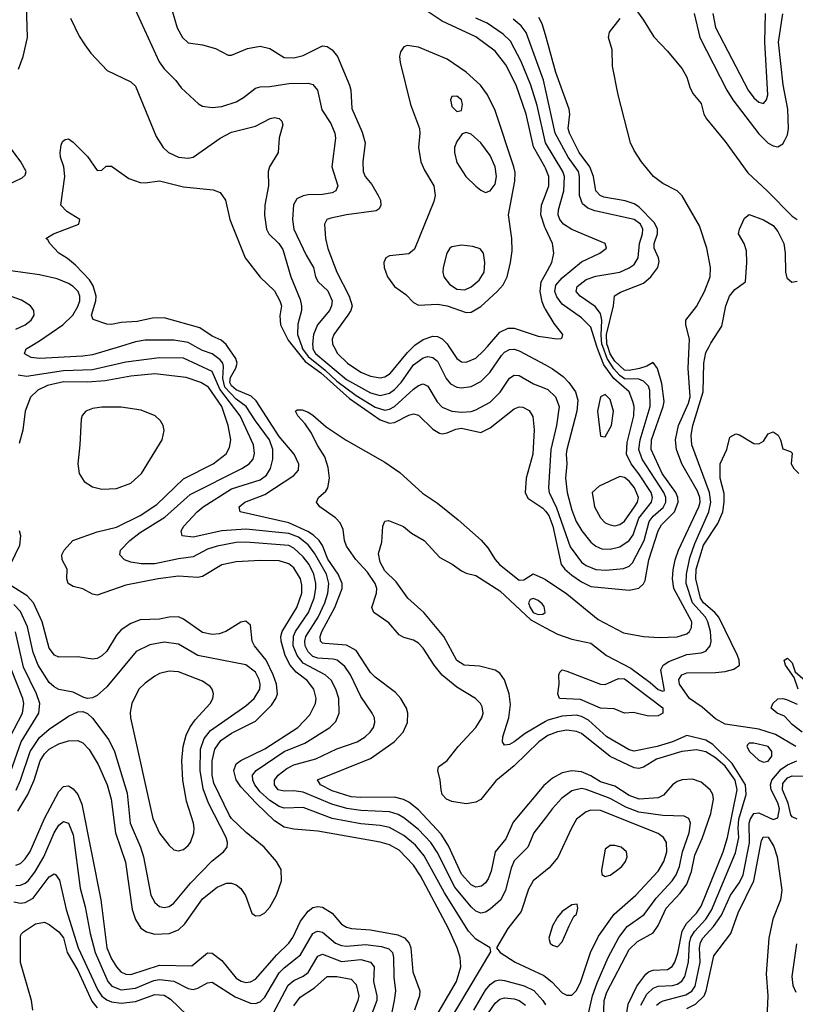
# Model space of a CAD drawing. Header units: inches. Extents: x 990535 to 1117859, y 769386 to 892122.
# Tile 580 of 656: x 1077807 to 1081043, y 817254 to 821364. Entities that reach past the tile are written whole.
import ezdxf

# ---------------------------------------------------------------- set-up
doc = ezdxf.new("R2010")
doc.units = ezdxf.units.IN
doc.header["$MEASUREMENT"] = 0
for name, color, linetype in [('B0871', 7, 'Continuous'), ('B0872', 7, 'Continuous'), ('B0881', 7, 'Continuous'), ('B0882', 7, 'Continuous')]:
    doc.layers.add(name, color=color, linetype=linetype)

msp = doc.modelspace()

# ---------------------------------------------------------------- linework, layer by layer
at = {"layer": 'B0871', "color": 5}
for points, elevation in [([(1078227, 820000), (1078110, 819965.4), (1078070, 819959.7), (1077889.2, 819949.2), (1077854.4, 819954.4), (1077830, 819967.8), (1077826.9, 819970), (1077833.7, 819990), (1077850.8, 820000)], 2740), ([(1080000, 818033.1), (1079951.5, 817970), (1079927.4, 817910), (1079870, 817853.3), (1079857.6, 817822.4), (1079834.1, 817730), (1079814.2, 817690), (1079770, 817651.1), (1079750, 817638.6), (1079730, 817634.6), (1079710, 817642.7), (1079690, 817661.2), (1079622.6, 817742.6), (1079548.8, 817888.8), (1079521.4, 817930), (1079470, 817983.5), (1079410, 818032.9), (1079386, 818046), (1079350, 818057.4), (1079230, 818062.4), (1079171.2, 818071.2), (1079109.3, 818089.3), (1078990, 818139.3), (1078950, 818145.8), (1078910, 818143.2), (1078885.2, 818150), (1078869.5, 818170), (1078870.4, 818190), (1078885.6, 818210), (1078921.4, 818238.6), (1078950, 818253.9), (1079041.6, 818278.4), (1079130, 818320.5), (1079215.3, 818350), (1079247.8, 818370), (1079269, 818390), (1079282.3, 818410), (1079288.2, 818430), (1079287.2, 818450), (1079277.7, 818470), (1079230, 818538.8), (1079187.2, 818630), (1079163.7, 818663.7), (1079130.6, 818690), (1079115.3, 818695.3), (1079050, 818699.1), (1079030, 818706.5), (1079010, 818726), (1078998.3, 818750), (1078996, 818770), (1079000.8, 818790), (1079051.7, 818870), (1079079.8, 818930), (1079092.1, 818970), (1079097, 819010), (1079086.3, 819050), (1079037, 819137), (1079010, 819171.9), (1078970, 819203.7), (1078930, 819219.8), (1078750, 819237.2), (1078650, 819230), (1078530, 819204.5), (1078484.2, 819210), (1078480.7, 819230), (1078491.4, 819250), (1078547.8, 819310), (1078572.3, 819330), (1078690, 819405.7), (1078810, 819443.2), (1078837.1, 819462.9), (1078853.8, 819490), (1078862.8, 819530), (1078863.1, 819570), (1078848.6, 819610), (1078790, 819689.5), (1078752.1, 819750), (1078710, 819779.5), (1078662.2, 819830), (1078653.8, 819866.2), (1078656.8, 819916.8), (1078653.8, 819930), (1078643.6, 819943.6), (1078610, 819969.6), (1078570, 819982.6), (1078539.5, 820000)], 2740), ([(1080000, 818172.7), (1079993.1, 818166.9), (1079865.2, 818014.8), (1079835, 817945), (1079790.1, 817890), (1079774.4, 817810), (1079761.7, 817778.3), (1079750, 817761.3), (1079732.9, 817747.1), (1079710, 817743.7), (1079690, 817752.3), (1079650, 817797.3), (1079595.3, 817915.3), (1079564.6, 817964.7), (1079470, 818066.2), (1079430, 818097.8), (1079408.6, 818108.6), (1079370, 818118.6), (1079230, 818116.8), (1079190, 818120.5), (1079110, 818145), (1079061.6, 818170), (1079048.8, 818191.2), (1079270, 818279.6), (1079369.2, 818350), (1079406.7, 818390), (1079425.2, 818430), (1079426.3, 818470), (1079419.9, 818490), (1079396.5, 818530), (1079375, 818555), (1079290, 818619.3), (1079270, 818639.2), (1079210, 818731.6), (1079170, 818752.8), (1079080, 818760), (1079070, 818762.1), (1079062.1, 818770), (1079060.8, 818790), (1079067.6, 818810), (1079121.6, 818910), (1079152.7, 818990), (1079151.7, 819010), (1079135.9, 819050), (1079092.1, 819112.1), (1079069.8, 819169.8), (1079056.6, 819190), (1079032.8, 819212.8), (1079008.3, 819228.3), (1078930, 819263.8), (1078726.3, 819310), (1078722.2, 819330), (1078745.4, 819350), (1078830, 819382.6), (1078950, 819460.8), (1078970, 819483.2), (1078971.5, 819508.5), (1078951.9, 819550), (1078890, 819624.6), (1078793.5, 819773.5), (1078772.1, 819792.1), (1078710, 819819.5), (1078690, 819836.3), (1078683.5, 819850), (1078685.6, 819870), (1078709.1, 819910), (1078713.9, 819930), (1078709.2, 819950), (1078673.8, 820000)], 2720), ([(1078947.6, 820000), (1078997.8, 819937.8), (1079062.5, 819890), (1079183, 819783), (1079310, 819693.4), (1079350, 819679.4), (1079370, 819682), (1079430, 819713.2), (1079450, 819718.3), (1079470, 819713.1), (1079530, 819655), (1079557.9, 819637.9), (1079570, 819635.1), (1079590, 819638.8), (1079625.8, 819654.2), (1079650, 819659.2), (1079730, 819640.3), (1079770, 819659.8), (1079870, 819740.1), (1079890, 819747.3), (1079905.9, 819745.9), (1079932.6, 819732.6), (1079948.1, 819708.1), (1079952.6, 819652.6), (1079947.1, 819550), (1079919.7, 819450), (1079915, 819390), (1079926.2, 819366.2), (1079990, 819324.8), (1080000, 819312.1)], 2720), ([(1078983.4, 820000), (1078986.9, 819990), (1079010, 819958), (1079081.5, 819901.5), (1079130, 819855.6), (1079210, 819795), (1079290, 819746), (1079330, 819734.7), (1079350, 819738.5), (1079370, 819748.7), (1079450, 819821.3), (1079470, 819837), (1079490, 819843.7), (1079510, 819834.8), (1079548.6, 819768.6), (1079570, 819745.9), (1079610, 819730.1), (1079650, 819726.1), (1079690, 819729), (1079710, 819735.4), (1079770, 819767.4), (1079811.4, 819808.6), (1079850, 819867.2), (1079870, 819880.1), (1079890, 819878.9), (1079950, 819844.1), (1080000, 819824.5)], 2740), ([(1079029.2, 820000), (1079030.4, 819990), (1079041, 819970), (1079170, 819862.6), (1079270, 819806.1), (1079310, 819795), (1079350, 819805.3), (1079370, 819819.7), (1079398.1, 819850), (1079450, 819923.6), (1079490, 819952.2), (1079510, 819957.4), (1079530, 819954.3), (1079550, 819938.8), (1079586.7, 819866.7), (1079604.3, 819844.3), (1079630, 819830.1), (1079650, 819827.7), (1079690, 819833.3), (1079730, 819853.1), (1079768.8, 819891.2), (1079817.2, 819962.8), (1079830, 819976.3), (1079850, 819987.2), (1079870, 819988.3), (1079890, 819981.6), (1080000, 819922.7)], 2760), ([(1079117.2, 820000), (1079132.2, 819970), (1079174, 819930), (1079230, 819892.5), (1079270, 819876.2), (1079310, 819869.3), (1079330, 819873.1), (1079353.1, 819886.9), (1079424.7, 819975.3), (1079450, 820000)], 2780), ([(1079597.6, 820000), (1079630, 819949.5), (1079650, 819936.4), (1079670, 819934.4), (1079710, 819951.8), (1079740.2, 819979.8), (1079758, 820000)], 2780), ([(1079591.1, 817170), (1079772.9, 817472.9), (1079769.6, 817490), (1079710, 817526.4), (1079679.3, 817559.3), (1079579.5, 817719.5), (1079494, 817874), (1079457.8, 817917.8), (1079410, 817958.3), (1079350, 817992), (1079310, 818000.8), (1079230, 818007.6), (1079110, 818030), (1078990, 818075), (1078910, 818072.3), (1078890, 818079.8), (1078850, 818105.3), (1078810, 818141.5), (1078787.7, 818170), (1078778.8, 818190), (1078778.7, 818210), (1078792.9, 818230), (1078910, 818309), (1078996.3, 818343.7), (1079100.7, 818410), (1079125.4, 818434.6), (1079140.2, 818470), (1079137.9, 818530), (1079125.6, 818570), (1079106.7, 818606.7), (1079081.6, 818630), (1078990, 818678.3), (1078964.4, 818710), (1078948.3, 818750), (1078949.2, 818790.8), (1078957.5, 818810), (1079011.8, 818890), (1079035.1, 818950), (1079042.8, 818990), (1079042.9, 819010), (1079033.7, 819050), (1079014.5, 819090), (1078990, 819122.3), (1078950, 819158.7), (1078929.7, 819169.7), (1078750, 819183.7), (1078710, 819181.9), (1078630, 819166.4), (1078590, 819153.8), (1078530, 819121.6), (1078470, 819114.2), (1078370, 819093.3), (1078313.1, 819093.1), (1078270, 819100.2), (1078244.2, 819110), (1078224.7, 819130), (1078227.6, 819150), (1078266.4, 819190), (1078310, 819223), (1078412.7, 819287.3), (1078518.2, 819381.8), (1078733.2, 819490), (1078764.1, 819510), (1078780.4, 819530), (1078787.1, 819552.9), (1078782.1, 819590), (1078726.9, 819710), (1078641.8, 819821.8), (1078610, 819895.8), (1078490, 819951), (1078390, 819952.4), (1078250, 819935), (1078110, 819902.8), (1077990, 819898.3), (1077835.1, 819875.1), (1077800.4, 819880.4)], 2760), ([(1079518.8, 817161.2), (1079628.7, 817350), (1079646.9, 817410), (1079644.9, 817450), (1079632, 817490), (1079596.1, 817570), (1079478.7, 817790), (1079450, 817834.7), (1079390, 817897.5), (1079350, 817920.1), (1079310, 817931.3), (1079050, 817976.5), (1078950, 817984.6), (1078910, 817993), (1078870, 818019.3), (1078793, 818093), (1078730, 818162.3), (1078710, 818190.5), (1078699.5, 818230), (1078710, 818257.5), (1078730, 818272.4), (1078830, 818320.1), (1078967.5, 818410), (1079017.2, 818462.8), (1079041.1, 818510), (1079044.3, 818530), (1079034.1, 818570), (1079005.8, 818605.8), (1078960.8, 818640.7), (1078935.5, 818670), (1078914.6, 818710), (1078897, 818770), (1078896.5, 818790), (1078902.3, 818810), (1078962.5, 818910), (1078983.2, 818970), (1078983.4, 819003.4), (1078978, 819030), (1078950, 819076.4), (1078930, 819092.6), (1078890, 819104.8), (1078810, 819106.3), (1078710, 819101.1), (1078650, 819088.3), (1078570, 819039.3), (1078550, 819035.4), (1078470, 819040.9), (1078384.4, 819030), (1078250, 819004), (1078130, 818962.4), (1078110, 818966.1), (1078070, 818988), (1078030, 818998), (1078009, 819010), (1078003.9, 819030), (1078004.2, 819070), (1077983.7, 819110), (1077983.2, 819130), (1077992.1, 819150), (1078028.4, 819190), (1078130, 819226.1), (1078210, 819245.8), (1078310, 819294.4), (1078379.2, 819340.8), (1078490, 819447.2), (1078613.8, 819510), (1078667.6, 819552.4), (1078682.1, 819577.9), (1078687.7, 819610), (1078677, 819670), (1078649.5, 819750), (1078593.8, 819830), (1078562.5, 819850), (1078501.3, 819870), (1078370, 819885.7), (1078270, 819876.3), (1078163.5, 819856.5), (1078090, 819851.3), (1077990, 819852), (1077922.3, 819837.7), (1077882, 819818), (1077852.1, 819787.9), (1077830.1, 819730.1), (1077819.8, 819650), (1077805.1, 819594.9)], 2780), ([(1080000, 818369.6), (1079972.7, 818350), (1079870, 818249.5), (1079793, 818187), (1079730, 818109.1), (1079710, 818098.2), (1079670, 818090.6), (1079610, 818100.2), (1079587.7, 818110), (1079569.9, 818130), (1079564.5, 818150), (1079561.3, 818190), (1079550.9, 818230), (1079554.3, 818245.7), (1079590, 818271.7), (1079636.8, 818330), (1079710.5, 818410), (1079734.7, 818450), (1079739.9, 818470), (1079736.3, 818496.3), (1079729.8, 818510), (1079708.6, 818530), (1079630, 818577.7), (1079570, 818628.1), (1079536.4, 818670), (1079490, 818740.6), (1079470, 818761.6), (1079450, 818773.7), (1079410, 818784.9), (1079390, 818795.9), (1079346.7, 818846.7), (1079284.1, 818890), (1079275.6, 818910), (1079295.9, 818970), (1079296.6, 818990), (1079289.6, 819010), (1079257.8, 819057.8), (1079209.6, 819110.3), (1079170, 819166.4), (1079161.8, 819190), (1079156, 819236), (1079144.1, 819264.1), (1079124.6, 819284.6), (1079059.1, 819330), (1079045, 819350), (1079053.6, 819370), (1079083.9, 819396.1), (1079092.7, 819410), (1079099.3, 819450), (1079094.2, 819494.2), (1079079.7, 819539.7), (1079050, 819585.7), (1079021.8, 819641.8), (1078997.6, 819677.6), (1078967.1, 819710), (1078956.9, 819730), (1078964.6, 819735.4), (1078984.7, 819735.3), (1079010, 819725.9), (1079030, 819713.5), (1079084.8, 819664.8), (1079169.2, 819609.2), (1079330, 819516.6), (1079393.3, 819473.3), (1079487.7, 819387.7), (1079550, 819345.4), (1079636.3, 819276.3), (1079731.7, 819191.7), (1079759.9, 819159.9), (1079790, 819110.2), (1079808.3, 819090), (1079890, 819024.4), (1079910, 819026), (1079949.7, 819050.3), (1079990, 819033.1), (1080000, 819026.6)], 2680), ([(1080000, 818434), (1079916, 818384), (1079870, 818349.9), (1079850, 818338.6), (1079830, 818335.1), (1079821.4, 818350), (1079822.4, 818370), (1079847.3, 818450), (1079854.5, 818505.5), (1079849.4, 818550), (1079830, 818608.6), (1079810, 818636.8), (1079790, 818648.3), (1079725, 818665), (1079661.6, 818670), (1079630, 818688.6), (1079575.8, 818790), (1079492.3, 818890), (1079426.4, 818950), (1079377.4, 819017.4), (1079330, 819062.8), (1079310, 819099.3), (1079303.6, 819136.4), (1079317.5, 819182.5), (1079321.6, 819250), (1079330, 819271.3), (1079346, 819274), (1079408.6, 819248.6), (1079440.8, 819220.8), (1079494.9, 819190), (1079559.3, 819119.3), (1079611.6, 819091.6), (1079650, 819063.1), (1079670, 819053.7), (1079710, 819044.6), (1079810, 818979.8), (1079938.7, 818858.7), (1080000, 818826)], 2660), ([(1077749.3, 819050), (1077807.6, 819170), (1077812.1, 819210), (1077806.2, 819230)], 2820), ([(1077799.2, 818060.8), (1077841.2, 818130), (1077867.3, 818190), (1077892.8, 818270), (1077910, 818300.1), (1077930, 818319.7), (1077970, 818341.3), (1078010, 818353.9), (1078050, 818355.5), (1078070, 818346), (1078097, 818317), (1078134.7, 818254.7), (1078172, 818170), (1078188.3, 818110), (1078207, 817970), (1078247.7, 817847.7), (1078275.8, 817650), (1078290, 817608.3), (1078312.6, 817572.6), (1078336.1, 817556.1), (1078370, 817547), (1078430, 817549.7), (1078470, 817565.5), (1078495.7, 817590), (1078570, 817694), (1078630, 817743.3), (1078670, 817759.8), (1078690, 817759.4), (1078710, 817752.7), (1078730, 817736.9), (1078748.4, 817708.4), (1078775.2, 817635.2), (1078790, 817623.8), (1078810, 817624.3), (1078830, 817635.8), (1078850, 817659.8), (1078878.4, 817710), (1078898.9, 817770), (1078897.1, 817817.1), (1078878.8, 817850), (1078826.6, 817910), (1078751.6, 817971.6), (1078690, 818029.5), (1078681.9, 818041.9), (1078617.3, 818177.3), (1078610.2, 818210), (1078609.2, 818270), (1078620.5, 818319.5), (1078645.3, 818354.7), (1078690, 818385.4), (1078790, 818436.6), (1078856.9, 818503.1), (1078875.8, 818530), (1078882, 818550), (1078877.7, 818590), (1078863.9, 818630), (1078834.5, 818690), (1078786, 818750), (1078776.5, 818770), (1078770, 818837), (1078750, 818854), (1078730, 818848.5), (1078666.7, 818810), (1078639.2, 818800.7), (1078610, 818797.5), (1078570, 818806.6), (1078490, 818862.2), (1078470, 818870.9), (1078430.4, 818870.4), (1078390, 818861.7), (1078310, 818859.1), (1078270, 818843.8), (1078230, 818817.4), (1078210, 818795), (1078170, 818728.6), (1078150, 818709.2), (1078130, 818697.8), (1078110, 818694.9), (1078050, 818705), (1077970, 818702.6), (1077951.6, 818711.6), (1077930, 818740.9), (1077900.9, 818850), (1077865, 818930), (1077838.4, 818958.4), (1077755.9, 819010)], 2820), ([(1077791.6, 818148.4), (1077810.2, 818190), (1077850.2, 818309.8), (1077890, 818367.9), (1077930, 818401.9), (1078010, 818457.4), (1078050, 818474.9), (1078070, 818476.4), (1078090, 818467.7), (1078110, 818449.1), (1078178.1, 818358.1), (1078202.9, 818310), (1078255.6, 818135.6), (1078267.4, 818010), (1078310.4, 817910.4), (1078323.1, 817870), (1078354.6, 817710), (1078370, 817679.6), (1078390, 817662.9), (1078410, 817658.5), (1078430, 817663), (1078450, 817676), (1078520, 817760), (1078610, 817852.3), (1078656.8, 817890), (1078672.5, 817910), (1078673.9, 817930), (1078667.6, 817950), (1078594.1, 818094.1), (1078572.9, 818152.9), (1078559.4, 818230), (1078560.9, 818319.1), (1078576.7, 818363.3), (1078602.6, 818397.4), (1078750, 818500.4), (1078784.7, 818530), (1078808.1, 818570), (1078809.9, 818590), (1078805.3, 818610), (1078790, 818640.7), (1078750, 818670.5), (1078550.3, 818710.3), (1078470, 818757.7), (1078410, 818765.3), (1078350, 818754.2), (1078293.1, 818726.9), (1078170, 818579.8), (1078130, 818542.7), (1078110, 818533.7), (1078090, 818531.1), (1078074.7, 818534.8), (1078030, 818557.4), (1077970, 818568), (1077950, 818578.7), (1077930, 818597.8), (1077883.3, 818670), (1077863, 818723), (1077839.8, 818830), (1077810, 818893.3), (1077782.3, 818922.3)], 2840), ([(1077770, 818227.2), (1077812.5, 818350), (1077886, 818470), (1077890.8, 818510), (1077877.4, 818550), (1077822, 818662), (1077788.9, 818808.9)], 2860), ([(1077766.5, 818370), (1077818.4, 818470), (1077823.8, 818510), (1077820.5, 818530), (1077772.9, 818650)], 2880), ([(1077790, 817835), (1077810, 817842), (1077830, 817861.2), (1077850, 817891.6), (1077910.3, 818030), (1077970, 818142.2), (1077990, 818163.8), (1078010, 818166.2), (1078030, 818153.6), (1078050, 818130.1), (1078066.1, 818090), (1078145, 817690), (1078170, 817490.1), (1078190, 817443.9), (1078210, 817410.7), (1078229.3, 817389.3), (1078250, 817379.7), (1078270, 817378.6), (1078390, 817417.1), (1078524.6, 817415.4), (1078590, 817469.5), (1078610, 817468.2), (1078650, 817436.8), (1078710, 817362.8), (1078730.1, 817350.1), (1078750, 817345.4), (1078770, 817347.4), (1078790, 817358.9), (1078879.7, 817460.3), (1078930, 817510), (1078946.4, 817533.6), (1078978.8, 817601.2), (1079010, 817642.2), (1079030, 817657.6), (1079050, 817662.8), (1079070, 817659.2), (1079110, 817634), (1079148.8, 817588.8), (1079170, 817575.7), (1079190.5, 817570.5), (1079270, 817565.3), (1079384.8, 817544.8), (1079411.8, 817531.8), (1079431, 817510), (1079438.5, 817490), (1079446.7, 817390), (1079476, 817310), (1079474.1, 817290), (1079453.9, 817230)], 2780), ([(1077790, 817750.5), (1077810, 817751.4), (1077830, 817759.4), (1077842.2, 817770), (1077870, 817805.8), (1077907, 817870), (1077950, 817969.3), (1077970, 818002.2), (1077990, 818017.1), (1078010, 818010.2), (1078030, 817961.3), (1078059.2, 817739.2), (1078080.6, 817660.6), (1078101.1, 817550), (1078121.8, 817470), (1078174.2, 817350), (1078190.8, 817330), (1078230, 817314.8), (1078290, 817321), (1078366.6, 817353.4), (1078390, 817358.1), (1078450, 817350.1), (1078510, 817320.4), (1078530, 817315.7), (1078550, 817321.2), (1078590, 817344.4), (1078610, 817346.1), (1078705.8, 817285.8), (1078770, 817258.5), (1078790, 817256.8), (1078810, 817264.3), (1078830, 817284.2), (1078890, 817385.8), (1078910, 817406.8), (1078978.8, 817461.2), (1079029.9, 817550), (1079042.8, 817557.2), (1079050, 817560.1), (1079070, 817555), (1079125, 817510), (1079150, 817499.2), (1079170, 817496.6), (1079250, 817504.4), (1079315.9, 817495.9), (1079346.2, 817486.2), (1079361.5, 817470), (1079366.9, 817450), (1079367.1, 817367.1), (1079374.1, 817310), (1079369.7, 817270), (1079332.9, 817090)], 2760), ([(1080000, 817810.9), (1079948.7, 817770), (1079930, 817735.4), (1079898.7, 817641.3), (1079843.2, 817570), (1079796.3, 817490), (1079811.8, 817470), (1079873.4, 817430), (1079993.9, 817373.9), (1080000, 817369.1)], 2760), ([(1077782.3, 817682.3), (1077810, 817676.6), (1077830, 817679.5), (1077863.5, 817696.5), (1077930, 817785.9), (1077950, 817798.8), (1077955.8, 817795.8), (1077972.8, 817772.8), (1078000.3, 817650), (1078051.1, 817490), (1078133.3, 817313.3), (1078150, 817288.3), (1078170, 817272.7), (1078190, 817264.1), (1078230, 817258.8), (1078290, 817266.5), (1078370, 817295.7), (1078410, 817292.5), (1078436.2, 817276.2), (1078503.9, 817210)], 2740), ([(1077861, 817230), (1077855.5, 817270), (1077810.7, 817429.3), (1077810, 817536), (1077812.9, 817547.1), (1077822.9, 817557.1), (1077873, 817590), (1077910, 817597.4), (1077930, 817587.2), (1077970, 817556), (1077990, 817531), (1078005.1, 817470), (1078050, 817395.7), (1078107.9, 817267.9), (1078130, 817239.8)], 2720), ([(1078863.8, 817216.2), (1078926.4, 817333.6), (1078950, 817353.4), (1078990, 817371.4), (1079010, 817387), (1079050, 817454.4), (1079070, 817463.3), (1079150, 817432.5), (1079230, 817440.6), (1079270.7, 817430.7), (1079285, 817410), (1079282.8, 817350), (1079297.3, 817290), (1079297.1, 817270), (1079265.7, 817190)], 2740), ([(1078950, 817248.4), (1078976.4, 817283.6), (1079037.4, 817322.6), (1079090, 817369.6), (1079129.5, 817370.5), (1079190, 817358.4), (1079210, 817337.2), (1079221.4, 817290), (1079217.9, 817270), (1079192.6, 817207.4)], 2720), ([(1079700.9, 817230), (1079750, 817313.2), (1079770, 817336.8), (1079790, 817351.5), (1079810, 817356.5), (1079830, 817354.1), (1079911.1, 817331.1), (1079951.5, 817311.5), (1079989.2, 817270), (1080000, 817251.9)], 2740), ([(1079688.5, 817111.5), (1079790, 817258.8), (1079810, 817275.9), (1079830, 817281.5), (1079870, 817276.8), (1079890.8, 817270), (1079916.9, 817250)], 2720)]:
    msp.add_lwpolyline(points, dxfattribs=dict(at, elevation=elevation))
for points, elevation in [([(1078230, 819747.2), (1078150, 819746.4), (1078110, 819741.2), (1078082.2, 819730), (1078067.7, 819712.3), (1078063.4, 819696.6), (1078058.1, 819590), (1078048.7, 819510), (1078054.3, 819470), (1078076.1, 819436.1), (1078110, 819414), (1078150, 819404.6), (1078210, 819407.2), (1078270, 819429.6), (1078315.3, 819470), (1078401, 819610), (1078408.9, 819648.9), (1078404.8, 819670), (1078394.2, 819690), (1078372.4, 819710), (1078313.5, 819733.5)], 2820), ([(1079950, 818948.2), (1079935.9, 818944.1), (1079929, 818930), (1079935.9, 818910), (1079949.6, 818890), (1079970, 818881.5), (1079990, 818882.1), (1079998.5, 818890), (1079998, 818898), (1079995, 818915), (1079986.1, 818926.1), (1079970, 818940.3)], 2680), ([(1078430, 818644.7), (1078390, 818634.5), (1078370, 818623.7), (1078330, 818595), (1078304, 818570), (1078274.4, 818510), (1078268.2, 818471.8), (1078269.4, 818450), (1078361.7, 818030), (1078390, 817968.9), (1078430, 817916.5), (1078450, 817898.9), (1078470, 817894.3), (1078490, 817900.2), (1078510, 817916.5), (1078518.8, 817930), (1078533, 817970), (1078534.6, 817990), (1078532.1, 818010), (1078502.5, 818102.5), (1078488, 818190), (1078483.2, 818270), (1078488.3, 818330), (1078501.8, 818378.2), (1078516.7, 818410), (1078538.7, 818441.3), (1078601.8, 818510), (1078612.2, 818530), (1078615.3, 818550), (1078609.8, 818570), (1078600.8, 818580.8), (1078570, 818602.4), (1078470, 818642.1)], 2860)]:
    msp.add_lwpolyline(points, close=True, dxfattribs=dict(at, elevation=elevation))
at = {"layer": 'B0872', "color": 5}
for points, elevation in [([(1077802.4, 821157.6), (1077821.2, 821210), (1077839.6, 821290), (1077834, 821470)], 2740), ([(1078250.9, 821490), (1078388.5, 821188.5), (1078410, 821158.3), (1078458.4, 821110), (1078479.9, 821079.9), (1078552.2, 821012.2), (1078570, 821003.1), (1078610, 820997.2), (1078650, 821002.2), (1078710, 821021.3), (1078740.9, 821039.1), (1078790, 821077.5), (1078810, 821083.5), (1078850, 821085), (1078930, 821097.5), (1079010, 821098.9), (1079030, 821093.4), (1079049.4, 821069.4), (1079067.6, 820987.6), (1079104.2, 820930), (1079122, 820890), (1079124.3, 820870), (1079109.4, 820750), (1079134.3, 820670), (1079126, 820650), (1079110, 820641.7), (1079070, 820634.9), (1079010, 820633.1), (1078990, 820629.2), (1078963.6, 820616.4), (1078948.9, 820591.1), (1078945, 820530), (1078950, 820488.9), (1079001.3, 820381.3), (1079032.7, 820330), (1079040.8, 820290), (1079052.3, 820270), (1079092.3, 820232.3), (1079110.1, 820190), (1079108.3, 820170), (1079099.5, 820150), (1079049.8, 820090.2), (1079033, 820050), (1079027.9, 820010), (1079029.2, 820000)], 2760), ([(1078439.6, 821410), (1078464.3, 821330), (1078486.2, 821290), (1078510, 821267.4), (1078570, 821259.5), (1078624.1, 821244.1), (1078675.9, 821215.9), (1078690, 821216.4), (1078756.9, 821243.1), (1078810, 821253.4), (1078850, 821243.2), (1078910, 821206.2), (1078950, 821204.1), (1078990, 821214), (1079070, 821254.6), (1079090, 821251.7), (1079110, 821237.7), (1079132.8, 821210), (1079182.5, 821090), (1079187.7, 821070), (1079192.9, 820992.9), (1079235, 820895), (1079248, 820850), (1079239, 820770), (1079239.7, 820730), (1079248.4, 820710), (1079276.2, 820676.2), (1079302.7, 820630), (1079311.5, 820610), (1079313, 820590), (1079306, 820574), (1079294, 820566), (1079170, 820549.5), (1079104.5, 820535.5), (1079088.2, 820530), (1079078, 820510), (1079082.5, 820450), (1079091.7, 820408.3), (1079129.6, 820310), (1079181.7, 820210), (1079193.3, 820170), (1079188.5, 820150), (1079176.4, 820130), (1079116.8, 820050), (1079111.1, 820030), (1079112.2, 820010), (1079117.2, 820000)], 2780), ([(1080000, 820744.8), (1079997.9, 820750), (1079950, 820833.8), (1079919.7, 820970), (1079877.9, 821090), (1079835.6, 821175.6), (1079790, 821232.3), (1079710, 821291.7), (1079570, 821358.2), (1079502.5, 821402.5)], 2780), ([(1078019, 821370), (1078055.1, 821295.1), (1078078.4, 821258.4), (1078104, 821224), (1078171.7, 821151.7), (1078270, 821104.7), (1078290, 821086), (1078376.7, 820876.7), (1078405.3, 820830), (1078427.4, 820810), (1078470, 820789.5), (1078510, 820785.3), (1078530, 820789.5), (1078643.5, 820870), (1078690, 820894.7), (1078790, 820919.8), (1078851.8, 820951.9), (1078870, 820955.6), (1078890, 820951.6), (1078899.9, 820939.9), (1078904.4, 820924.4), (1078889.4, 820870.6), (1078885.8, 820810), (1078848.9, 820750), (1078843.7, 820730), (1078845.2, 820670), (1078829, 820590), (1078828, 820548), (1078837.1, 820490), (1078845.7, 820470), (1078887.3, 820430), (1078904.1, 820404.1), (1078937.4, 820290), (1078976.5, 820196.5), (1078983, 820170), (1078982.3, 820150), (1078966.5, 820093.5), (1078966.4, 820050), (1078983.4, 820000)], 2740), ([(1080000, 820849.7), (1079999.8, 820850), (1079965.7, 821005.7), (1079939.5, 821090), (1079898.6, 821190), (1079853.9, 821273.9), (1079824.1, 821304.1), (1079756.8, 821350), (1079710, 821369.9)], 2760), ([(1080000, 821073.8), (1079991.6, 821111.6), (1079919.3, 821310), (1079898.8, 821338.8), (1079866.1, 821366)], 2740), ([(1080000, 821300.5), (1079987, 821347), (1079973.1, 821373.1)], 2720), ([(1077747, 820670), (1077816.5, 820703.5), (1077830, 820714.8), (1077834.2, 820730), (1077812.2, 820770), (1077691.4, 820930)], 2740), ([(1078673.8, 820000), (1078668.1, 820008.1), (1078646.9, 820026.9), (1078610, 820043), (1078558.1, 820078.1), (1078410, 820118.8), (1078361.5, 820118.5), (1078296.4, 820103.6), (1078230, 820100.2), (1078190, 820091.8), (1078170, 820092.9), (1078113, 820113), (1078106.8, 820130), (1078124.3, 820190), (1078125.5, 820210), (1078113.4, 820253.4), (1078097.4, 820277.4), (1078039.2, 820339.2), (1078006.7, 820366.7), (1077969.8, 820390), (1077932.3, 820430), (1077924.8, 820444.8), (1077915.3, 820450), (1077948, 820470), (1078053.2, 820510), (1078057, 820523), (1078058, 820530), (1078003.8, 820563.8), (1077978.5, 820590), (1077995.8, 820710), (1077991.3, 820750), (1077976.9, 820790), (1077975.1, 820810), (1077980.5, 820839.5), (1077985.1, 820854.9), (1077996.5, 820863.5), (1078010, 820866.8), (1078030, 820853), (1078090, 820793), (1078130, 820734.8), (1078150, 820736), (1078167.9, 820752.1), (1078190, 820752), (1078261.5, 820701.5), (1078310, 820684.4), (1078330, 820682.6), (1078390, 820691), (1078490, 820666.2), (1078613.7, 820653.7), (1078643, 820643), (1078665.3, 820610), (1078682.9, 820530), (1078747.8, 820370), (1078810, 820289.1), (1078870, 820232), (1078891.9, 820190), (1078898.4, 820170), (1078892.3, 820127.7), (1078895.3, 820090), (1078926.3, 820026.3), (1078947.6, 820000)], 2720), ([(1080000, 820492.3), (1079997.5, 820497.5), (1079980.6, 820550), (1079983.4, 820590), (1080000, 820633.4)], 2780), ([(1077850.8, 820000), (1077890, 820022.9), (1077987.3, 820090), (1078028.2, 820130), (1078050, 820166.4), (1078057.9, 820190), (1078058.3, 820210), (1078050.7, 820230), (1078030, 820250.4), (1078010, 820262.4), (1077962.8, 820282.8), (1077890, 820298.5), (1077770, 820315)], 2740), ([(1077790, 820071.7), (1077829.8, 820090), (1077854.4, 820110), (1077866.8, 820130), (1077866.2, 820150), (1077852.2, 820170), (1077813.7, 820193.7), (1077590, 820272.1)], 2760), ([(1080000, 820155.5), (1079998.3, 820158.3), (1079986.9, 820186.9), (1079978, 820230), (1079982.1, 820270), (1080000, 820301.7)], 2780), ([(1079758, 820000), (1079810, 820059.1), (1079844.2, 820075.8), (1079870, 820076), (1079970, 820042.6), (1080000, 820038.6)], 2780), ([(1078539.5, 820000), (1078510, 820016.8), (1078450, 820026.6), (1078330, 820026.1), (1078290, 820018.6), (1078227, 820000)], 2740), ([(1079450, 820000), (1079455.1, 820004.9), (1079490, 820028.6), (1079530, 820043), (1079550, 820041.8), (1079570, 820032), (1079590.8, 820010.8), (1079597.6, 820000)], 2780)]:
    msp.add_lwpolyline(points, dxfattribs=dict(at, elevation=elevation))
for points, elevation in [([(1079423.6, 821256.4), (1079409.1, 821250.9), (1079395.8, 821230), (1079391.7, 821210), (1079394.6, 821185.4), (1079437.3, 821010), (1079474.6, 820910), (1079476.8, 820890), (1079471.1, 820830), (1079480.1, 820770), (1079495.3, 820735.3), (1079534.2, 820670), (1079539.7, 820630), (1079535, 820605), (1079454.1, 820405.9), (1079430, 820386.9), (1079350, 820377.8), (1079334.9, 820370), (1079325.7, 820350), (1079326.8, 820330), (1079341.5, 820290), (1079370, 820250.2), (1079417.2, 820217.2), (1079450, 820183.9), (1079470, 820172.1), (1079550, 820177.1), (1079590, 820169.8), (1079670, 820142.2), (1079690, 820143.7), (1079730, 820167.2), (1079799.1, 820230), (1079823.4, 820256.6), (1079839.9, 820290), (1079855.1, 820350), (1079860.8, 820399.2), (1079859.7, 820450), (1079845.5, 820550), (1079872.1, 820690), (1079873.3, 820726.7), (1079868.9, 820750), (1079790, 820985.1), (1079758, 821050), (1079729.9, 821090), (1079670, 821145.1), (1079590, 821199.4), (1079470.3, 821249.8)], 2820), ([(1079630, 821045.1), (1079610, 821042.7), (1079603.7, 821030), (1079610, 821002), (1079630, 820980.7), (1079650, 820984.7), (1079654.3, 821010), (1079649.4, 821030)], 2840), ([(1079670, 820893.2), (1079652.7, 820887.3), (1079630, 820856), (1079621.3, 820830), (1079620.6, 820810), (1079630, 820768.5), (1079668.3, 820710), (1079710, 820669.2), (1079730, 820652.6), (1079750, 820643.2), (1079770, 820649.1), (1079790, 820677.6), (1079796.1, 820710), (1079790.4, 820750), (1079770, 820796.4), (1079730, 820849.8), (1079690, 820885.6)], 2840), ([(1079650, 820423.2), (1079610, 820416.5), (1079600.8, 820410), (1079588.6, 820390), (1079573.6, 820330), (1079571.5, 820310), (1079575.8, 820290), (1079599.6, 820259.6), (1079630, 820238.7), (1079664, 820236), (1079690, 820248.4), (1079723.3, 820276.7), (1079743.9, 820310), (1079747.7, 820350), (1079742, 820390), (1079727.6, 820407.6), (1079697.5, 820417.5)], 2840)]:
    msp.add_lwpolyline(points, close=True, dxfattribs=dict(at, elevation=elevation))
at = {"layer": 'B0881', "color": 5}
for points, elevation in [([(1080000, 819922.7), (1080030, 819906.6), (1080074.7, 819874.7), (1080097.7, 819850), (1080125.3, 819810), (1080135.3, 819775.3), (1080130.7, 819730), (1080089.2, 819569.2), (1080086.3, 819550), (1080090.1, 819510), (1080084.5, 819450), (1080091.2, 819390), (1080110, 819316.1), (1080129, 819269), (1080152.2, 819230), (1080190, 819183.7), (1080210, 819166.8), (1080235.7, 819155.7), (1080270, 819153.6), (1080310, 819164), (1080349.4, 819190.6), (1080366.3, 819213.7), (1080390, 819283), (1080442.1, 819350), (1080447.3, 819370), (1080441.2, 819390), (1080390, 819468.7), (1080357.4, 819510), (1080338.9, 819550), (1080341.5, 819598.5), (1080368.6, 819710), (1080369.9, 819749.9), (1080364.9, 819770), (1080349.2, 819810), (1080285.8, 819865.8), (1080243.8, 819923.8), (1080221, 819981), (1080215, 820000)], 2760), ([(1080000, 819824.5), (1080010, 819820.6), (1080042.1, 819790), (1080057.7, 819750), (1080046.8, 819670), (1080022.6, 819570), (1080012.7, 819410), (1080016.3, 819390), (1080046.7, 819326.7), (1080103.5, 819163.5), (1080150, 819100.1), (1080170, 819085.4), (1080210, 819069.7), (1080253.1, 819066.9), (1080326.3, 819073.7), (1080350, 819083.4), (1080362.8, 819097.2), (1080412.4, 819190), (1080433, 819270), (1080450, 819291.9), (1080491.8, 819328.2), (1080503.1, 819350), (1080503.1, 819370), (1080494.1, 819390), (1080403.9, 819530), (1080389.7, 819570), (1080394.8, 819610), (1080437.4, 819750), (1080435.9, 819815.9), (1080430, 819834.9), (1080410, 819854.7), (1080390, 819863.3), (1080330, 819865.5), (1080310, 819878.1), (1080285.9, 819906), (1080257.1, 819950), (1080239.6, 820000)], 2740), ([(1080000, 819312.1), (1080014.1, 819294.1), (1080031.1, 819250), (1080065.9, 819090), (1080081.1, 819070), (1080110, 819045.5), (1080150, 819017.4), (1080190, 818998.5), (1080350, 818983.4), (1080390, 818991.4), (1080410, 819009.3), (1080416.4, 819023.5), (1080431, 819110), (1080470.5, 819230), (1080484.5, 819255.5), (1080538.1, 819310), (1080553.6, 819350), (1080552.1, 819370), (1080543.8, 819390), (1080487.6, 819470), (1080441.2, 819570), (1080443.1, 819610), (1080492, 819750), (1080495, 819770), (1080485.6, 819845.6), (1080468.1, 819908.1), (1080450, 819932.5), (1080422.7, 819917.3), (1080392.2, 819907.8), (1080350, 819899.6), (1080330, 819901.4), (1080290, 819938.4), (1080270, 819969.3), (1080260.1, 820000)], 2720), ([(1080000, 819026.6), (1080090, 818967.2), (1080220.8, 818860.8), (1080325.2, 818805.2), (1080410, 818788.8), (1080474.9, 818785.1), (1080550, 818787.9), (1080590, 818800.1), (1080601.9, 818810), (1080610, 818826.3), (1080611.1, 818850), (1080536.4, 818990), (1080530.6, 819029.4), (1080533, 819067), (1080541.2, 819110), (1080554.9, 819150), (1080640, 819330), (1080645.2, 819350), (1080644.3, 819370), (1080635.3, 819395.3), (1080568.8, 819510), (1080546.5, 819570), (1080542.3, 819610), (1080555.5, 819670), (1080596.6, 819763.4), (1080603.8, 819790), (1080595.7, 819910), (1080599.6, 820000)], 2680), ([(1080000, 818826), (1080050, 818799.3), (1080110, 818778.4), (1080190, 818761.1), (1080255.5, 818710), (1080356.5, 818656.5), (1080437.5, 818597.5), (1080470, 818568.4), (1080490, 818560.9), (1080496.3, 818563.7), (1080481.5, 818650), (1080490.9, 818670), (1080515.3, 818684.7), (1080590, 818713.9), (1080650, 818721.5), (1080670, 818728.8), (1080687.7, 818750), (1080692, 818768), (1080688.9, 818810), (1080677.7, 818850), (1080667.6, 818870), (1080613.9, 818930), (1080587.7, 819010), (1080588.8, 819050), (1080602.9, 819117.1), (1080622.9, 819177.1), (1080682.2, 819310), (1080690.7, 819350), (1080685.1, 819390), (1080611.5, 819590), (1080608.4, 819630), (1080615.6, 819670), (1080658.1, 819810), (1080661.7, 819930), (1080670, 819974.6), (1080682.9, 820000)], 2660), ([(1081044.6, 818330), (1080959.8, 818379.8), (1080890, 818401.9), (1080750, 818424.1), (1080710, 818445.7), (1080654, 818494), (1080601.4, 818530), (1080559.8, 818590), (1080556.5, 818610), (1080568.9, 818630), (1080590, 818637.1), (1080710, 818639), (1080750, 818643.8), (1080786.5, 818653.5), (1080809.8, 818670), (1080808.8, 818690), (1080801.2, 818710), (1080723, 818870), (1080707.5, 818890), (1080659.4, 818930), (1080647.1, 818950), (1080627.5, 819030), (1080628.9, 819070), (1080659.3, 819170), (1080719.2, 819260.8), (1080739.7, 819310), (1080746.4, 819350), (1080746.4, 819386.4), (1080728.9, 819450), (1080729.3, 819510.7), (1080757, 819570), (1080770, 819620.7), (1080794.9, 819634.9), (1080810, 819630.7), (1080870, 819595.5), (1080890, 819593), (1080910, 819604), (1080930, 819634.8), (1080950, 819644), (1080970.6, 819630), (1080980.5, 819610), (1080990, 819572), (1081022, 819562), (1081030, 819554), (1081024.7, 819510), (1081036, 819490), (1081057.3, 819470)], 2640), ([(1081054.7, 818570), (1081038, 818618), (1081001.3, 818670), (1080996, 818690), (1081010, 818698.4), (1081030, 818679.1), (1081042.4, 818642.4), (1081095.4, 818595.4)], 2620), ([(1081070.6, 818390.6), (1081030, 818421.4), (1080997.4, 818457.4), (1080967.2, 818470), (1080941.7, 818490), (1080949.5, 818510), (1080970, 818528.5), (1080990, 818530.6), (1081006.3, 818526.3), (1081050, 818507.3)], 2620), ([(1080397.5, 817250), (1080423.8, 817296.2), (1080450, 817321.8), (1080470, 817330.4), (1080530, 817332.6), (1080550, 817338.3), (1080568.9, 817351), (1080581.3, 817370), (1080597.7, 817430), (1080601.2, 817510), (1080607, 817533), (1080621.4, 817558.6), (1080669.9, 817610), (1080693.1, 817646.9), (1080793.1, 817886.9), (1080807.4, 817950), (1080803.8, 817990), (1080806.9, 818026.9), (1080838.1, 818130), (1080835.5, 818170), (1080779.3, 818259.3), (1080698.9, 818338.9), (1080670, 818356.2), (1080590, 818376), (1080530, 818349.9), (1080466.5, 818330), (1080370, 818310.4), (1080350, 818316.6), (1080255.9, 818370), (1080179.6, 818439.6), (1080150, 818455.6), (1080130, 818460.3), (1080070, 818457.1), (1080010, 818439.9), (1080000, 818434)], 2660), ([(1080338.9, 817210), (1080344.7, 817255.3), (1080381, 817330), (1080419.6, 817380.4), (1080430, 817389.7), (1080450, 817397.2), (1080510, 817399.2), (1080528.4, 817411.6), (1080539.7, 817430), (1080552.1, 817467.9), (1080570, 817559.3), (1080588.9, 817591.1), (1080630, 817634.1), (1080650, 817664), (1080741.7, 817890), (1080759.1, 817950), (1080800.3, 818150), (1080791.1, 818190), (1080750, 818248.4), (1080710, 818283.3), (1080670, 818308), (1080630, 818315.7), (1080569.9, 818309.9), (1080463.3, 818276.7), (1080410, 818244.6), (1080390, 818238.3), (1080370, 818240.7), (1080270, 818288), (1080150, 818384), (1080130, 818393.2), (1080090, 818398.1), (1080050, 818391.3), (1080010, 818376.7), (1080000, 818369.6)], 2680), ([(1080463.1, 817250), (1080477.9, 817262.2), (1080490.7, 817269.3), (1080586.3, 817293.8), (1080610.8, 817309.1), (1080625.2, 817330), (1080645.2, 817430), (1080643.4, 817490), (1080647.7, 817512.3), (1080657.3, 817530), (1080701.3, 817578.7), (1080734.1, 817625.9), (1080772.1, 817710), (1080810, 817762), (1080824.8, 817795.2), (1080851.4, 817928.6), (1080849.6, 818010), (1080854.1, 818025.9), (1080870, 818050.2), (1080890, 818053.4), (1080950, 818025.1), (1080970, 818032.4), (1080976.7, 818070), (1080970, 818095.7), (1080942.1, 818150), (1080939.7, 818170), (1080944.9, 818190), (1080983.9, 818236.1), (1081010, 818253.8), (1081049, 818271)], 2640), ([(1080242.4, 817190), (1080245.1, 817270), (1080255.7, 817304.3), (1080350, 817482.2), (1080384.1, 817515.9), (1080450, 817551.9), (1080470, 817582.5), (1080504.2, 817655.8), (1080562.1, 817717.9), (1080590, 817756.1), (1080610, 817808.3), (1080623.7, 817876.3), (1080653.9, 817946.1), (1080690, 818050.2), (1080700.9, 818110), (1080698.2, 818130), (1080687.1, 818150), (1080650, 818180.7), (1080613.3, 818193.3), (1080570, 818191.2), (1080550, 818184.1), (1080529.8, 818170.2), (1080492.5, 818127.5), (1080470, 818116.4), (1080391, 818111), (1080350, 818125.3), (1080290, 818164.6), (1080230, 818183.4), (1080190, 818207.5), (1080150, 818224.8), (1080110, 818229.1), (1080070, 818219.7), (1080030, 818197.9), (1080000, 818172.7)], 2720), ([(1081050, 818027.1), (1081030, 818036.2), (1081024.5, 818044.5), (1081013.5, 818093.5), (1080989.5, 818150), (1080990, 818175.3), (1081010, 818199.3), (1081030, 818207.9), (1081170, 818205.9)], 2620), ([(1080177.3, 817202.7), (1080196.5, 817290), (1080215.8, 817344.2), (1080261.3, 817450), (1080306.7, 817533.3), (1080340.9, 817579.1), (1080411.6, 817628.4), (1080462.8, 817697.2), (1080528.6, 817770), (1080545.1, 817794.9), (1080559.3, 817830), (1080572.2, 817890), (1080599.6, 817970), (1080605.8, 818010), (1080598.5, 818030), (1080578.9, 818038.9), (1080490, 818042.6), (1080390, 818056.8), (1080336.3, 818076.3), (1080270, 818113.7), (1080170, 818150.3), (1080150, 818154.9), (1080110, 818145.4), (1080066.8, 818113.2), (1080030, 818072.1), (1080000, 818033.1)], 2740), ([(1080000, 817369.1), (1080027.2, 817347.3), (1080070, 817302), (1080090, 817291.6), (1080110, 817292.7), (1080130, 817312.2), (1080148.4, 817350), (1080188.5, 817470), (1080221.9, 817538.1), (1080287.5, 817630), (1080378, 817710), (1080470, 817809.5), (1080493.8, 817850), (1080506.5, 817890), (1080504.9, 817930), (1080492.9, 817950), (1080470, 817967), (1080230, 818063.3), (1080190, 818064.7), (1080170, 818058.1), (1080130, 818027.2), (1080108.3, 817990), (1080052.6, 817867.4), (1080016.2, 817823.8), (1080000, 817810.9)], 2760), ([(1080590, 817236.6), (1080625.6, 817254.4), (1080662.4, 817290), (1080671.1, 817310), (1080703, 817457), (1080773, 817550), (1080804.1, 817635.9), (1080870, 817770), (1080901.7, 817938.3), (1080910, 817953.3), (1080930, 817952.3), (1080952.7, 817912.7), (1080967.6, 817870), (1080986.2, 817730), (1080980.2, 817690), (1080949.5, 817610), (1080932.8, 817530), (1080921.7, 817381.7), (1080927.8, 817290), (1080923.6, 817196.4)], 2620), ([(1081047, 817507), (1081028.5, 817370), (1081032.1, 817332.1), (1081044.4, 817304.4)], 2640)]:
    msp.add_lwpolyline(points, dxfattribs=dict(at, elevation=elevation))
for points, elevation in [([(1080250, 819798.9), (1080230, 819789.4), (1080218, 819730), (1080230, 819626), (1080250, 819622.8), (1080275.9, 819670), (1080284.8, 819730), (1080270, 819778.9)], 2780), ([(1080310, 819457), (1080223.8, 819416.2), (1080194.6, 819390), (1080205.5, 819330), (1080230, 819284.1), (1080250, 819264.1), (1080270, 819254.8), (1080290, 819251.7), (1080310, 819256.3), (1080330, 819270.6), (1080372.4, 819330), (1080384.4, 819350), (1080389, 819370), (1080371.9, 819410), (1080350, 819437.3), (1080330, 819453.1)], 2780), ([(1080250, 818588.9), (1080305.4, 818614.6), (1080330, 818612), (1080490, 818491.1), (1080489.6, 818470), (1080470, 818457.9), (1080430, 818456.2), (1080367.8, 818472.2), (1080330, 818469), (1080287.3, 818487.3), (1080230, 818489.8), (1080146.2, 818526.2), (1080059.3, 818530), (1080051.6, 818550), (1080058, 818590), (1080056, 818630), (1080060.1, 818639.9), (1080069.6, 818650.4), (1080090, 818644.9), (1080230, 818590.2)], 2640), ([(1080870, 818344.8), (1080850, 818344), (1080842.9, 818337.1), (1080840.2, 818330), (1080852, 818310), (1080890, 818273.2), (1080910, 818265), (1080930, 818269.5), (1080945, 818290), (1080944.4, 818310), (1080929.7, 818330)], 2660), ([(1080270, 817917.6), (1080250, 817901.2), (1080233.7, 817813.7), (1080236, 817796), (1080250, 817787.7), (1080270, 817793.4), (1080290, 817806.4), (1080318.4, 817830), (1080334.3, 817850), (1080341.3, 817870), (1080338.7, 817890), (1080316, 817910), (1080290, 817917.4)], 2780), ([(1080132.3, 817672.3), (1080110, 817669), (1080070, 817640.9), (1080050, 817618), (1080030, 817581.2), (1080014.9, 817530), (1080020.5, 817510), (1080030, 817500.5), (1080050, 817493.4), (1080070, 817514.8), (1080098.6, 817581.4), (1080119.1, 817620.9), (1080129.2, 817630), (1080136, 817656)], 2780)]:
    msp.add_lwpolyline(points, close=True, dxfattribs=dict(at, elevation=elevation))
at = {"layer": 'B0882', "color": 5}
for points, elevation in [([(1080370, 821416.1), (1080410, 821362.3), (1080452.1, 821292.1), (1080510, 821232.2), (1080570, 821158.5), (1080590, 821123.8), (1080602, 821082), (1080615.2, 821055.2), (1080650, 821013.4), (1080660.4, 820970), (1080672.2, 820950), (1080750, 820855.9), (1080844.2, 820724.2), (1080925.4, 820650), (1081030, 820544), (1081050, 820530.6)], 2680), ([(1080620.4, 821390), (1080643.9, 821290), (1080757.6, 821070), (1080782.5, 821030), (1080890, 820887.8), (1080930, 820848.9), (1080950, 820838), (1080970, 820833.8), (1080990, 820846), (1080999.4, 820860.6), (1081010, 820883.7), (1081014.2, 820910), (1081011.8, 820990), (1080991.9, 821091.9), (1080972.2, 821270), (1080991.3, 821388.7)], 2720), ([(1080698.5, 821390), (1080710, 821331.7), (1080845.9, 821070), (1080870, 821037.2), (1080890, 821019.7), (1080910, 821014.3), (1080922.4, 821030), (1080927.4, 821050), (1080915.4, 821270), (1080918.7, 821390)], 2740), ([(1080599.6, 820000), (1080600.9, 820030), (1080585.9, 820090), (1080585.8, 820110), (1080630, 820167.1), (1080664.2, 820230), (1080687.2, 820290), (1080688.6, 820330), (1080673.8, 820410), (1080642.8, 820502.8), (1080570, 820629), (1080549.8, 820650), (1080490, 820679.7), (1080450.5, 820710), (1080401.1, 820770), (1080370, 820818.4), (1080355.6, 820850), (1080303.1, 821050), (1080279.7, 821170), (1080278.3, 821238.3), (1080263.7, 821290), (1080267.7, 821312.3), (1080311.3, 821368.7)], 2680), ([(1080260.1, 820000), (1080256.9, 820010), (1080255.4, 820050), (1080284, 820170), (1080288.6, 820211.4), (1080313.8, 820226.2), (1080410, 820264.6), (1080439.3, 820290), (1080468.9, 820330), (1080474.1, 820354.1), (1080471.5, 820370), (1080453.6, 820410), (1080453.4, 820430), (1080468.2, 820470), (1080468.1, 820490), (1080455.7, 820515.7), (1080390, 820582.9), (1080370, 820594.8), (1080332.6, 820607.4), (1080243.4, 820623.4), (1080228.7, 820630), (1080210.4, 820650), (1080200.4, 820710), (1080185, 820750), (1080141.3, 820810), (1080100.6, 820890), (1080095.2, 820910), (1080102.2, 820970), (1080098.9, 820990), (1080044, 821144), (1080000, 821300.5)], 2720), ([(1080239.6, 820000), (1080236.1, 820010), (1080232.9, 820047.1), (1080235.8, 820110), (1080230, 820137), (1080207.2, 820167.2), (1080145, 820210), (1080128.7, 820230), (1080132.4, 820250), (1080170, 820279.2), (1080210, 820292.9), (1080310, 820310.6), (1080350, 820328.1), (1080370, 820342.6), (1080387, 820370), (1080392, 820430), (1080404.8, 820470), (1080406.4, 820490), (1080396.3, 820510), (1080370, 820529.5), (1080206.3, 820566.3), (1080176.9, 820576.9), (1080155.4, 820595.4), (1080142.6, 820630), (1080142.5, 820710), (1080137.7, 820730), (1080095, 820790), (1080040.7, 820890), (1080000, 821073.8)], 2740), ([(1080215, 820000), (1080190, 820080.7), (1080150, 820119.9), (1080070, 820177), (1080047.3, 820207.3), (1080039.6, 820230), (1080044.1, 820255.9), (1080070, 820287.1), (1080150, 820352.7), (1080226.6, 820390), (1080254.5, 820410), (1080249.5, 820429.5), (1080110, 820488.2), (1080076.1, 820510), (1080060.1, 820530), (1080053.7, 820550), (1080054.2, 820570), (1080076.3, 820650), (1080080.3, 820710), (1080072.8, 820730), (1080000, 820849.7)], 2760), ([(1080000, 820633.4), (1080014, 820670), (1080014.3, 820710), (1080000, 820744.8)], 2780), ([(1080682.9, 820000), (1080690, 820014), (1080735.5, 820084.5), (1080752.8, 820170), (1080767.9, 820210), (1080790, 820237.8), (1080835.4, 820270), (1080840.9, 820350), (1080838.6, 820398.6), (1080829.9, 820429.9), (1080805.1, 820470), (1080809.6, 820490), (1080830, 820534.8), (1080850, 820550.6), (1080910, 820528.2), (1080950, 820505.3), (1080970, 820479.5), (1080994.3, 820430), (1081000.4, 820390), (1081001.1, 820310), (1081006.8, 820286.8), (1081028.3, 820268.3), (1081050, 820273.2)], 2660), ([(1080000, 820301.7), (1080027.3, 820350), (1080035.9, 820390), (1080029.4, 820430), (1080000, 820492.3)], 2780), ([(1080000, 820038.6), (1080047.8, 820032.2), (1080066.3, 820033.7), (1080070, 820038), (1080073.3, 820050), (1080036, 820096), (1080000, 820155.5)], 2780)]:
    msp.add_lwpolyline(points, dxfattribs=dict(at, elevation=elevation))

doc.saveas('drawing.dxf')
